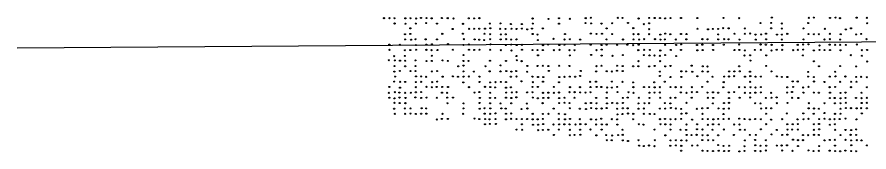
# Model space of a CAD drawing. Extents: x 20503438 to 20508873, y 7964251 to 7984667.
# Drawn here: x 20503478 to 20505058, y 7978537 to 7978787 of the extents above; entities that cross this region are included whole.
import ezdxf

# ---------------------------------------------------------------- set-up
doc = ezdxf.new("R2010")
doc.units = 0
doc.layers.add('SurSectionLine', color=7, linetype='Continuous')
doc.layers.add('SurSurveyPoints', color=7, linetype='Continuous')

msp = doc.modelspace()

# ---------------------------------------------------------------- linework, layer by layer
at = {"layer": 'SurSectionLine'}
msp.add_lwpolyline([(20503477.9, 7978730.4), (20506871.4, 7978754.3), (20507199.7, 7978755.1), (20507529.4, 7978758.5)], dxfattribs=at)
at = {"layer": 'SurSurveyPoints'}
for centre in [(20504158.3, 7978785.3), (20504168.8, 7978785.2), (20504177.7, 7978785.1), (20504178.1, 7978775.4), (20504197.9, 7978785), (20504198.1, 7978774.9), (20504207.4, 7978785.1), (20504217.2, 7978775.2), (20504217.9, 7978784.7), (20504227, 7978785.8), (20504236.7, 7978776.2), (20504237.4, 7978785.4), (20504246.7, 7978784.9), (20504256.6, 7978775.3), (20504265.8, 7978785.5), (20504276.5, 7978785.2), (20504287.3, 7978784.7), (20504304.9, 7978774.8), (20504315.5, 7978785), (20504325.4, 7978784.8), (20504335.2, 7978785.2), (20504354.7, 7978775.3), (20504374.3, 7978775.5), (20504393.8, 7978774.4), (20504414, 7978774.4), (20504434, 7978784.7), (20504434.3, 7978775.2), (20504463.3, 7978783.9), (20504482.9, 7978775), (20504483, 7978785.1), (20504502.8, 7978784.1), (20504532.1, 7978776.1), (20504532.4, 7978785.2), (20504541.8, 7978786.1), (20504542.4, 7978775.6), (20504561.8, 7978775.1), (20504581.6, 7978775.9), (20504592.2, 7978785.9), (20504600.9, 7978785.7), (20504610.9, 7978776.4), (20504630.6, 7978784.7), (20504640.3, 7978774.2), (20504650, 7978775.7), (20504650.1, 7978785.7), (20504660.3, 7978785.6), (20504670.2, 7978785.4), (20504679.7, 7978784.9), (20504689.7, 7978785.4), (20504709.1, 7978785.6), (20504739.5, 7978785.4), (20504788.1, 7978785.8), (20504817.1, 7978785.2), (20504856.5, 7978776.1), (20504876.6, 7978776.4), (20504877.6, 7978786.2), (20504896.3, 7978775.4), (20504945.2, 7978776.3), (20504946.3, 7978785.9), (20504955.4, 7978786.3), (20504985.4, 7978785.8), (20504995.9, 7978786.3), (20505004.1, 7978785.2), (20505034.9, 7978786.2), (20505053.7, 7978785.9), (20505054.6, 7978775.9), (20504207.2, 7978766.5), (20504285.7, 7978765.1), (20504316.5, 7978765.5), (20504325.5, 7978765.6), (20504335, 7978765.8), (20504345.7, 7978765.8), (20504355.6, 7978766.6), (20504373.8, 7978765.5), (20504383.9, 7978765.3), (20504394.7, 7978765.6), (20504404.3, 7978765.2), (20504414.1, 7978765.9), (20504424, 7978764.5), (20504432.9, 7978766), (20504452.9, 7978766.4), (20504571.3, 7978766.3), (20504620.7, 7978766.8), (20504650.1, 7978764.9), (20504739.7, 7978765.7), (20504759.3, 7978764.6), (20504768.2, 7978765.4), (20504778, 7978765.4), (20504787.4, 7978766.7), (20504797.6, 7978766.5), (20504827.5, 7978766.2), (20504876.4, 7978766.5), (20504896.2, 7978766), (20504936.2, 7978766.2), (20504975.8, 7978765.5), (20505014.9, 7978764.5), (20505024.4, 7978766.5), (20504197.3, 7978755.4), (20504197.5, 7978745.8), (20504207.2, 7978756.1), (20504208.6, 7978745.4), (20504217, 7978746.2), (20504235.7, 7978746.1), (20504256.7, 7978745.8), (20504266.5, 7978756.2), (20504304.7, 7978756.5), (20504306.3, 7978746.4), (20504326.5, 7978745.8), (20504335, 7978745.4), (20504344.3, 7978744.7), (20504344.8, 7978756.3), (20504355.2, 7978746.2), (20504355.3, 7978755.4), (20504374.8, 7978745.8), (20504375.1, 7978755.2), (20504384.2, 7978755.3), (20504384.8, 7978746.4), (20504394.2, 7978745.6), (20504404, 7978746), (20504434.1, 7978755.9), (20504443, 7978754.8), (20504443.8, 7978744.7), (20504472.6, 7978746.9), (20504492.9, 7978745.7), (20504494.1, 7978755.8), (20504503.1, 7978746.2), (20504522.2, 7978745.5), (20504541.9, 7978756.6), (20504552.4, 7978756.1), (20504562.6, 7978756.3), (20504571.1, 7978745.8), (20504581.7, 7978755.7), (20504601.6, 7978745.7), (20504620.9, 7978755.6), (20504621.1, 7978745.8), (20504630.1, 7978755.6), (20504631.6, 7978745.6), (20504640.9, 7978746.3), (20504650.3, 7978755.6), (20504661, 7978746.4), (20504670.8, 7978754.8), (20504671, 7978745.6), (20504679.1, 7978745.9), (20504680, 7978756.6), (20504689.3, 7978755.4), (20504699.7, 7978745.7), (20504709.2, 7978756), (20504719.1, 7978746.1), (20504719.4, 7978755.9), (20504748.8, 7978746.4), (20504758.5, 7978746.1), (20504778.3, 7978755.1), (20504778.3, 7978746), (20504789, 7978746.4), (20504797.4, 7978746.1), (20504808.5, 7978756.4), (20504817.5, 7978745.6), (20504827.6, 7978756.4), (20504837.4, 7978756.8), (20504847.3, 7978754.7), (20504847.8, 7978745.5), (20504857.9, 7978755.2), (20504866.8, 7978756.5), (20504867, 7978746.1), (20504887.2, 7978754.8), (20504896.2, 7978745.6), (20504896.3, 7978754.9), (20504906.3, 7978756.2), (20504936.5, 7978745.9), (20504945.8, 7978755.7), (20504955.7, 7978755.4), (20504964.8, 7978755.4), (20504975.5, 7978745.7), (20504985, 7978756.2), (20504985.1, 7978746.3), (20505004.3, 7978745.6), (20505005.3, 7978755.5), (20505034, 7978755.1), (20505043.4, 7978756.1), (20505053, 7978746.3), (20504168.2, 7978736.2), (20504168.8, 7978726.5), (20504187.8, 7978735.9), (20504207.2, 7978726.1), (20504217.6, 7978735.4), (20504217.9, 7978726.7), (20504236.9, 7978726.5), (20504237, 7978736.2), (20504246.4, 7978725.9), (20504247.2, 7978736.8), (20504257.4, 7978726.2), (20504277, 7978737.2), (20504286.2, 7978726.7), (20504305.7, 7978735.7), (20504315.6, 7978736.4), (20504316.1, 7978726.7), (20504325.7, 7978726.3), (20504335.3, 7978726.7), (20504355.3, 7978726.7), (20504355.8, 7978736.7), (20504375, 7978725.9), (20504384.2, 7978735.3), (20504394.3, 7978736.3), (20504404.4, 7978735.4), (20504413.9, 7978735.9), (20504414.3, 7978726.7), (20504433.6, 7978726.1), (20504442.9, 7978726.1), (20504453, 7978726.2), (20504453.2, 7978735.1), (20504463, 7978736.3), (20504473.2, 7978726), (20504483.6, 7978735.4), (20504483.7, 7978726.6), (20504492.9, 7978736), (20504502.6, 7978726), (20504512.5, 7978735.8), (20504541.6, 7978736.1), (20504552.4, 7978725.9), (20504561.9, 7978735.5), (20504562.1, 7978727.1), (20504571.1, 7978736.1), (20504590.9, 7978735.9), (20504609.6, 7978736.2), (20504620.5, 7978735.2), (20504630, 7978725.9), (20504630.6, 7978736.1), (20504640.9, 7978726.5), (20504651.5, 7978726.4), (20504679.9, 7978735.9), (20504690.2, 7978726.3), (20504700.1, 7978735.6), (20504709.1, 7978726.4), (20504709.3, 7978736.6), (20504738.8, 7978735.5), (20504748.8, 7978736.1), (20504749.3, 7978726.1), (20504768.5, 7978735.5), (20504768.7, 7978726.3), (20504788.4, 7978736.1), (20504808.2, 7978726.2), (20504817.1, 7978736.5), (20504817.4, 7978726.4), (20504845.9, 7978726.4), (20504856.9, 7978736.4), (20504857.2, 7978726.6), (20504866.5, 7978736.1), (20504877.3, 7978735.8), (20504886.6, 7978726.7), (20504896.7, 7978726.5), (20504897.1, 7978735.2), (20504917.1, 7978726), (20504925.6, 7978735.9), (20504925.9, 7978726.6), (20504935.9, 7978727), (20504935.9, 7978736.5), (20504945.5, 7978736.8), (20504965.8, 7978734.6), (20504966, 7978726.4), (20504975.4, 7978726.1), (20504984.8, 7978736.1), (20504985.5, 7978726.1), (20504995, 7978735.8), (20505004.4, 7978735.8), (20505014.8, 7978735.7), (20505035.1, 7978736.4), (20505044.5, 7978726), (20505054.2, 7978726.3), (20504177.3, 7978714.9), (20504197, 7978715.3), (20504197.2, 7978725.8), (20504247, 7978715.6), (20504305.7, 7978716.9), (20504395, 7978725.3), (20504404, 7978715.1), (20504443.9, 7978716.4), (20504502.9, 7978716.2), (20504511.7, 7978725.8), (20504542.6, 7978717), (20504562, 7978715.9), (20504582, 7978715.4), (20504601.4, 7978716.8), (20504640.2, 7978716.9), (20504650.7, 7978716.3), (20504660, 7978716), (20504669.7, 7978715.4), (20504670.8, 7978725.4), (20504679.7, 7978716.9), (20504700.1, 7978715), (20504739.4, 7978725.7), (20504827.1, 7978716), (20504827.5, 7978725.5), (20504837.3, 7978716.4), (20504867.3, 7978716.3), (20504877, 7978725.4), (20504935.3, 7978716.2), (20504955.5, 7978725.6), (20505005, 7978725.7), (20505024.3, 7978716.7), (20505044.6, 7978715.6), (20504167.3, 7978707.3), (20504177.7, 7978696.4), (20504178.3, 7978706.9), (20504188, 7978706.4), (20504197.6, 7978696), (20504197.8, 7978706.3), (20504216.7, 7978707), (20504216.7, 7978696.4), (20504237, 7978705.7), (20504247, 7978705.9), (20504267, 7978706.9), (20504276.6, 7978706.1), (20504296.1, 7978696), (20504305.6, 7978705.9), (20504305.8, 7978697.3), (20504315.2, 7978706), (20504346.4, 7978696.1), (20504354.9, 7978706.3), (20504374.6, 7978697.7), (20504384.6, 7978706.1), (20504404.6, 7978707.3), (20504413.6, 7978705.5), (20504424.2, 7978696.7), (20504443.2, 7978696.6), (20504452.9, 7978697.1), (20504463.2, 7978696.5), (20504483.3, 7978697), (20504502.2, 7978696.6), (20504552.6, 7978696.3), (20504561.7, 7978697), (20504590.7, 7978697.1), (20504601, 7978696.4), (20504620.4, 7978696), (20504630.1, 7978696.2), (20504630.5, 7978705.5), (20504650.2, 7978695.9), (20504660.3, 7978696.7), (20504670.7, 7978705.5), (20504680, 7978695.9), (20504689.7, 7978696.6), (20504729, 7978697.3), (20504749.5, 7978696), (20504758.5, 7978695.6), (20504817.1, 7978696), (20504837.9, 7978706.7), (20504867.1, 7978696.8), (20504955.7, 7978705.3), (20504965.1, 7978696.1), (20505004.2, 7978696.4), (20505034, 7978695.8), (20505054.3, 7978704.9), (20504177.6, 7978686.3), (20504187.9, 7978687.5), (20504207.5, 7978687.1), (20504216.9, 7978687.2), (20504247.1, 7978686.6), (20504256.9, 7978687.1), (20504305.7, 7978686.6), (20504325.1, 7978686.3), (20504354.4, 7978686.8), (20504374.5, 7978686.7), (20504385.2, 7978687.2), (20504394.6, 7978686.2), (20504403.7, 7978687.3), (20504424.1, 7978685.9), (20504464, 7978687.4), (20504523.2, 7978687.4), (20504551.8, 7978686.7), (20504571.4, 7978686.9), (20504580.9, 7978686.4), (20504590.5, 7978687.8), (20504601, 7978687.1), (20504670.1, 7978686.2), (20504709.8, 7978686.8), (20504718.6, 7978686.6), (20504730.1, 7978686), (20504749, 7978686.7), (20504759.1, 7978686.1), (20504798.5, 7978686.7), (20504808.1, 7978686.6), (20504818.2, 7978686.8), (20504837.1, 7978686.1), (20504876.8, 7978686.5), (20504945.2, 7978685.6), (20504995.2, 7978685.9), (20504177.4, 7978667.7), (20504178.9, 7978677), (20504188.3, 7978667.3), (20504197.7, 7978667), (20504217.4, 7978666.8), (20504217.7, 7978677.3), (20504227.1, 7978667.3), (20504227.3, 7978677.3), (20504236.7, 7978676.5), (20504247.5, 7978666.7), (20504257.2, 7978667.7), (20504267.1, 7978676.8), (20504286.2, 7978677.4), (20504295.6, 7978676.7), (20504305.5, 7978666.2), (20504306, 7978676.9), (20504315.7, 7978677.2), (20504335.3, 7978676.9), (20504335.6, 7978667), (20504355.1, 7978666.2), (20504365.2, 7978666.7), (20504375.1, 7978667.1), (20504384.6, 7978666.8), (20504393.6, 7978676.8), (20504404.1, 7978677.1), (20504413.3, 7978668.2), (20504433.6, 7978676.9), (20504434.2, 7978666.6), (20504444, 7978676.2), (20504453.3, 7978667.5), (20504453.8, 7978676), (20504482.9, 7978666.5), (20504483.5, 7978676), (20504493.2, 7978676.5), (20504502.8, 7978676.9), (20504512.9, 7978676.8), (20504522.1, 7978678.1), (20504540.9, 7978667.3), (20504551.6, 7978667.6), (20504581.1, 7978667.7), (20504600.7, 7978667.2), (20504620.3, 7978666.1), (20504659.6, 7978666.4), (20504670.1, 7978678.1), (20504679, 7978667.5), (20504689.6, 7978676.2), (20504709.8, 7978676.4), (20504739.5, 7978677.6), (20504758.5, 7978667.5), (20504767.8, 7978676.6), (20504788.3, 7978666.6), (20504789.3, 7978677), (20504798.2, 7978677.2), (20504807.9, 7978677.7), (20504827.9, 7978676.8), (20504837.6, 7978667.3), (20504837.7, 7978677.8), (20504847.5, 7978676.8), (20504857.4, 7978677), (20504887, 7978677.4), (20504896.3, 7978676.4), (20504906.4, 7978676.2), (20504916.3, 7978668), (20504925.6, 7978667.8), (20504944.8, 7978677), (20504955.7, 7978676.1), (20504955.8, 7978667.9), (20504975.2, 7978667), (20504985.1, 7978676.9), (20504995.6, 7978677.4), (20505004.5, 7978667.3), (20505014, 7978677.2), (20505024.7, 7978667.4), (20505034, 7978676.3), (20505034.7, 7978667.4), (20505043.5, 7978676.5), (20505053.8, 7978675.8), (20504168.3, 7978657.8), (20504178.4, 7978648.1), (20504186.9, 7978647.4), (20504188.1, 7978656.4), (20504208, 7978647), (20504217.5, 7978657.3), (20504217.4, 7978647.8), (20504227.2, 7978648.3), (20504237.3, 7978658), (20504247, 7978657.2), (20504256, 7978657.9), (20504265.9, 7978647.1), (20504266.4, 7978657.7), (20504277.1, 7978657.6), (20504316, 7978657.3), (20504326.2, 7978647.3), (20504335.2, 7978648.3), (20504345.6, 7978658), (20504355.4, 7978647), (20504355.5, 7978657.5), (20504364.4, 7978656.9), (20504384.6, 7978656.4), (20504385.1, 7978647.3), (20504393.8, 7978657.1), (20504395.4, 7978647.6), (20504403.9, 7978648.1), (20504423.8, 7978647.7), (20504433.7, 7978657.8), (20504433.7, 7978647.9), (20504443.6, 7978657.7), (20504453.3, 7978646.9), (20504463.1, 7978647.2), (20504473.4, 7978657.8), (20504482.9, 7978647.5), (20504502.2, 7978648.1), (20504503.3, 7978657.4), (20504511.9, 7978648.1), (20504521.9, 7978657.3), (20504522.3, 7978647.6), (20504532.1, 7978647.3), (20504541.2, 7978648), (20504541.3, 7978657.6), (20504552.7, 7978657.8), (20504561.4, 7978657.6), (20504571.8, 7978647.5), (20504572.3, 7978656.7), (20504581, 7978656.6), (20504590.9, 7978657.9), (20504591.6, 7978648.2), (20504611.8, 7978648), (20504620.8, 7978657.4), (20504640.5, 7978657.5), (20504650.1, 7978657.5), (20504650.6, 7978647.1), (20504660, 7978647.4), (20504660.4, 7978657.1), (20504669.9, 7978657.3), (20504670.1, 7978647.5), (20504689.5, 7978657.5), (20504699.2, 7978657.3), (20504708.8, 7978647.7), (20504709.5, 7978657.3), (20504719.4, 7978646.9), (20504729.1, 7978657.3), (20504729.3, 7978648.1), (20504738.8, 7978648.3), (20504748.3, 7978657.8), (20504758.2, 7978647.4), (20504768.6, 7978647.7), (20504778.1, 7978647.1), (20504787.6, 7978657.2), (20504797.9, 7978647.7), (20504807.7, 7978648.2), (20504817.2, 7978657.4), (20504827.4, 7978657.2), (20504838, 7978657.2), (20504847.1, 7978647.2), (20504847.4, 7978656.8), (20504857.1, 7978647.6), (20504857.3, 7978657.5), (20504906.1, 7978647.4), (20504906.2, 7978657.1), (20504915.1, 7978648.4), (20504917, 7978657.9), (20504935.8, 7978656.8), (20504936.2, 7978647.2), (20504945.6, 7978658), (20504955.4, 7978647.3), (20504964.8, 7978647.1), (20504984.8, 7978657.4), (20504985.5, 7978647.2), (20504994.9, 7978657.8), (20505014.2, 7978647.2), (20505024.4, 7978657.4), (20505044, 7978647), (20505054, 7978657.2), (20504167.4, 7978646.8), (20504168.3, 7978637.8), (20504177.7, 7978636.6), (20504187.1, 7978637.9), (20504197.6, 7978646.8), (20504198.2, 7978637.3), (20504216.5, 7978638.4), (20504227.5, 7978637.3), (20504237.3, 7978638.1), (20504256.4, 7978637.8), (20504275.6, 7978646.8), (20504275.6, 7978637.9), (20504286.3, 7978638), (20504336.1, 7978637.3), (20504355, 7978637.4), (20504364.7, 7978637.5), (20504384.6, 7978637.9), (20504394.6, 7978637.3), (20504403.8, 7978638.5), (20504434.3, 7978638), (20504443.6, 7978636.7), (20504453.8, 7978637.5), (20504463.2, 7978637.6), (20504473.2, 7978646.8), (20504483.2, 7978637.2), (20504493.2, 7978637.7), (20504511.7, 7978637.7), (20504551.8, 7978637.3), (20504571.4, 7978637.4), (20504601.3, 7978637.4), (20504610.3, 7978638.1), (20504621.1, 7978646.8), (20504630.9, 7978637.8), (20504650.7, 7978637.4), (20504670.5, 7978637.7), (20504689.8, 7978637.6), (20504698.7, 7978637.7), (20504729, 7978637.7), (20504758.8, 7978637.6), (20504768.8, 7978637.3), (20504798.1, 7978637.1), (20504817.9, 7978637.7), (20504827.4, 7978646.8), (20504837.3, 7978638.2), (20504837.6, 7978646.7), (20504866.3, 7978637.4), (20504876.5, 7978646.8), (20504876.9, 7978637.7), (20504886.5, 7978638.3), (20504915.4, 7978637.6), (20504926.7, 7978637.3), (20504985.3, 7978637.1), (20504994.1, 7978637.2), (20505004.9, 7978646.7), (20505005.1, 7978636.7), (20505014.2, 7978637.4), (20505033.7, 7978637.4), (20505043.7, 7978637), (20505053.8, 7978637.6), (20504177.3, 7978617.5), (20504178, 7978628.3), (20504187.4, 7978627.8), (20504197, 7978618), (20504198, 7978627.7), (20504207.6, 7978617.9), (20504228.2, 7978618.3), (20504236.8, 7978617.9), (20504276, 7978627.6), (20504305.7, 7978617.9), (20504306, 7978627.2), (20504335.6, 7978628.1), (20504335.8, 7978617.3), (20504344.9, 7978618.3), (20504355.1, 7978627.4), (20504355.5, 7978618), (20504374.4, 7978627.2), (20504376, 7978617.9), (20504384.1, 7978617.6), (20504394.4, 7978627.4), (20504413.4, 7978616.7), (20504423.2, 7978627), (20504424.2, 7978617.8), (20504452.6, 7978627.7), (20504473.1, 7978617.7), (20504483.4, 7978627.8), (20504493.2, 7978628.5), (20504502.5, 7978627.8), (20504502.9, 7978618.3), (20504521.6, 7978617.5), (20504532.4, 7978627.6), (20504533, 7978616.7), (20504542.2, 7978628.1), (20504542.7, 7978618.6), (20504552.2, 7978617.7), (20504552.6, 7978627.5), (20504562, 7978617.8), (20504571.3, 7978618.6), (20504571.9, 7978627.2), (20504581.7, 7978628.1), (20504590.8, 7978627.4), (20504591, 7978617.3), (20504601.3, 7978618.2), (20504601.4, 7978628.1), (20504610.2, 7978618.1), (20504630.2, 7978627.2), (20504630.4, 7978617.5), (20504640.1, 7978617.8), (20504641.4, 7978627.5), (20504650.3, 7978627.7), (20504670, 7978617.6), (20504679.2, 7978627.9), (20504679.9, 7978617.6), (20504689.4, 7978627.2), (20504690.4, 7978618.8), (20504699.6, 7978617.8), (20504709.6, 7978617), (20504719.4, 7978628.3), (20504738.5, 7978617.2), (20504748.5, 7978618.2), (20504758.7, 7978618.6), (20504768.3, 7978627.3), (20504778.5, 7978618), (20504788.3, 7978617.4), (20504788.9, 7978627.8), (20504797.8, 7978617.8), (20504798.1, 7978628.3), (20504846.9, 7978627.5), (20504856.6, 7978627.2), (20504857.9, 7978617.7), (20504867.2, 7978618.5), (20504876.5, 7978618.2), (20504886.8, 7978627.7), (20504906.8, 7978628.2), (20504945.9, 7978618.2), (20504946.1, 7978627.7), (20504955.8, 7978617.8), (20504964.9, 7978617.4), (20504975.3, 7978627.6), (20504994.6, 7978627.4), (20505004.8, 7978627.5), (20505004.9, 7978617.3), (20505014.9, 7978628.4), (20505015, 7978618.6), (20505024.4, 7978618.4), (20505035, 7978618.2), (20505043.4, 7978618.5), (20505044.3, 7978628.1), (20505053.8, 7978618.2), (20505054, 7978628.3), (20504178.6, 7978607.9), (20504197.8, 7978607.9), (20504207.5, 7978608.4), (20504217.3, 7978607.7), (20504227.3, 7978608.2), (20504236.9, 7978608.2), (20504266.7, 7978608), (20504305.3, 7978608), (20504345, 7978608.2), (20504355.1, 7978607.9), (20504365, 7978608.8), (20504384.7, 7978608.1), (20504394, 7978608.6), (20504434.1, 7978607.9), (20504453.1, 7978607.8), (20504463.6, 7978607.9), (20504482.8, 7978608.1), (20504494, 7978607.2), (20504591.3, 7978606.9), (20504600.6, 7978607.6), (20504610.8, 7978608.6), (20504620.7, 7978607.9), (20504640.4, 7978607.9), (20504651.2, 7978607.7), (20504660.1, 7978607.4), (20504710, 7978608.2), (20504719.1, 7978608.8), (20504749.1, 7978607.9), (20504788, 7978607.6), (20504867, 7978608.1), (20504905.4, 7978608.7), (20504936, 7978608.7), (20504955.2, 7978608.1), (20504975.1, 7978609.4), (20504994.7, 7978607.9), (20505004.8, 7978608.1), (20505044.5, 7978608.8), (20504256.4, 7978597.4), (20504265.7, 7978598.4), (20504276.8, 7978598.4), (20504326.2, 7978599.2), (20504335.1, 7978598.2), (20504345.7, 7978588.6), (20504345.8, 7978598.2), (20504354, 7978597.8), (20504354.7, 7978589.2), (20504365.2, 7978598.2), (20504365.9, 7978589.1), (20504384.7, 7978597.8), (20504394.4, 7978598.6), (20504404.3, 7978598.2), (20504414.2, 7978598.2), (20504414.2, 7978588.5), (20504423.8, 7978598.3), (20504434, 7978597.7), (20504434.7, 7978587.7), (20504443.4, 7978597.8), (20504444.1, 7978587.8), (20504453, 7978598.5), (20504453.5, 7978589), (20504472.9, 7978588.2), (20504482.7, 7978598.1), (20504483.1, 7978588.4), (20504492.8, 7978588.4), (20504494, 7978597.8), (20504502.6, 7978588.4), (20504503.3, 7978598.5), (20504513.5, 7978588.1), (20504521.7, 7978598.1), (20504522.4, 7978588.8), (20504532.3, 7978588.7), (20504542.2, 7978597.8), (20504552, 7978597.3), (20504552, 7978588.2), (20504561.3, 7978598.9), (20504562.3, 7978588.4), (20504571.4, 7978588.2), (20504581, 7978598), (20504590.7, 7978597.7), (20504591.1, 7978588), (20504620.3, 7978597.9), (20504631, 7978588.6), (20504639.5, 7978587.9), (20504670.2, 7978598.1), (20504671.2, 7978588.7), (20504679.5, 7978598.5), (20504680.1, 7978588.4), (20504689.5, 7978588.2), (20504689.6, 7978597.9), (20504699.1, 7978598), (20504709.5, 7978598.5), (20504719.3, 7978588.1), (20504729.7, 7978597.2), (20504739, 7978588.5), (20504748.9, 7978598.2), (20504758.8, 7978598.2), (20504758.8, 7978587.5), (20504768.5, 7978588.4), (20504769.2, 7978597.8), (20504778.3, 7978598.5), (20504779.5, 7978588.3), (20504788, 7978598.2), (20504797.7, 7978598.7), (20504807.8, 7978588.1), (20504817.2, 7978599), (20504817.8, 7978588.1), (20504827.1, 7978598.3), (20504836.8, 7978597.7), (20504846.6, 7978598.3), (20504857.3, 7978597.9), (20504866.9, 7978588.8), (20504876.2, 7978597.2), (20504896.6, 7978598.1), (20504906.3, 7978588.6), (20504916.3, 7978588.6), (20504925.4, 7978597.7), (20504925.8, 7978588.9), (20504936.5, 7978597.9), (20504945.7, 7978598.6), (20504955.6, 7978588.7), (20504965, 7978589.1), (20504965.4, 7978598.2), (20504975.5, 7978598.8), (20504985.2, 7978597.8), (20504985.3, 7978587.7), (20504993.9, 7978598), (20504994.6, 7978588.6), (20505003.4, 7978598.2), (20505014.3, 7978599.1), (20505034.5, 7978597.7), (20504404.2, 7978578.8), (20504414.6, 7978578.4), (20504444.1, 7978577.6), (20504453.1, 7978578.1), (20504463.1, 7978578.4), (20504473.5, 7978568.7), (20504482.6, 7978578.8), (20504502.8, 7978578.2), (20504503, 7978568.3), (20504511.6, 7978568.9), (20504522, 7978578.5), (20504522.5, 7978569.1), (20504541.5, 7978578.9), (20504552.1, 7978568.1), (20504562, 7978578.8), (20504570.5, 7978568.5), (20504592.5, 7978568.6), (20504600.9, 7978578.4), (20504601, 7978569), (20504660.2, 7978578.7), (20504680.2, 7978568), (20504689.5, 7978578.8), (20504708.4, 7978578.4), (20504718.8, 7978578), (20504719.6, 7978568.9), (20504728.6, 7978568.5), (20504738.2, 7978569), (20504738.9, 7978579.3), (20504749, 7978568.2), (20504749.2, 7978578.9), (20504758.6, 7978568.3), (20504767.7, 7978578.4), (20504778.1, 7978568.1), (20504788.4, 7978578.9), (20504807.3, 7978568.7), (20504818.5, 7978578.4), (20504827.5, 7978578.4), (20504836.7, 7978568.8), (20504847.8, 7978568.9), (20504857.4, 7978579.2), (20504877.1, 7978569.7), (20504886.7, 7978578), (20504896.9, 7978568.7), (20504906.3, 7978569.3), (20504906.6, 7978578.7), (20504915.3, 7978578.8), (20504925.9, 7978578.7), (20504935.4, 7978568.5), (20504945, 7978568.4), (20504955.4, 7978578.3), (20504955.8, 7978569), (20504964.6, 7978568.7), (20504965.4, 7978579.2), (20504995.1, 7978578.3), (20505004.8, 7978568.5), (20505014.2, 7978578), (20505023.8, 7978569), (20505024.7, 7978577.9), (20505033.8, 7978568.9), (20505034.1, 7978579), (20504571.6, 7978559), (20504580.6, 7978559), (20504581.3, 7978567.8), (20504601.1, 7978558.8), (20504610.9, 7978557.6), (20504630.3, 7978558.9), (20504660.7, 7978559), (20504689.9, 7978558.6), (20504699.7, 7978558.9), (20504709.8, 7978558.7), (20504719.4, 7978558.5), (20504748.7, 7978559.2), (20504759.6, 7978558.9), (20504768.7, 7978559), (20504827.7, 7978558.7), (20504846.5, 7978559.5), (20504866.7, 7978559), (20504916.9, 7978560.1), (20504926.1, 7978559.1), (20504935.5, 7978559.1), (20504975.5, 7978558.8), (20504985.1, 7978559.5), (20504994.5, 7978559.8), (20505014.1, 7978559.7), (20505024.6, 7978558.7), (20505035.4, 7978559.1), (20505043.9, 7978558.8), (20504631.4, 7978549), (20504640.1, 7978548.3), (20504649.8, 7978549.3), (20504660.2, 7978548), (20504689.3, 7978548.7), (20504699.7, 7978549.4), (20504709.5, 7978539.6), (20504709.7, 7978548.6), (20504729.9, 7978549.1), (20504739.8, 7978549.4), (20504749.2, 7978539.6), (20504758.5, 7978539.2), (20504768.6, 7978538.9), (20504778, 7978550), (20504779.1, 7978539.5), (20504787.8, 7978548.4), (20504789, 7978539), (20504798, 7978539.1), (20504798.3, 7978548.7), (20504817.4, 7978538.3), (20504826.8, 7978547.8), (20504826.8, 7978539.2), (20504846.7, 7978539.1), (20504847, 7978549.7), (20504856.4, 7978548.7), (20504856.5, 7978538.7), (20504866.3, 7978540), (20504867.2, 7978548.9), (20504886.8, 7978549.1), (20504895.8, 7978549.2), (20504896.7, 7978539.9), (20504905.8, 7978549.5), (20504916, 7978539.4), (20504926.1, 7978548.2), (20504945.4, 7978540.1), (20504955.1, 7978538.8), (20504964.9, 7978539.3), (20504965.4, 7978548.2), (20504984.8, 7978539.7), (20504994.8, 7978549.1), (20504994.9, 7978538.9), (20505004.3, 7978538.5), (20505014, 7978539.8), (20505025, 7978549.7), (20505024.9, 7978538.9), (20505033.8, 7978538.6), (20505054, 7978549.4)]:
    msp.add_circle(centre, 1, dxfattribs=at)

doc.saveas('drawing.dxf')
